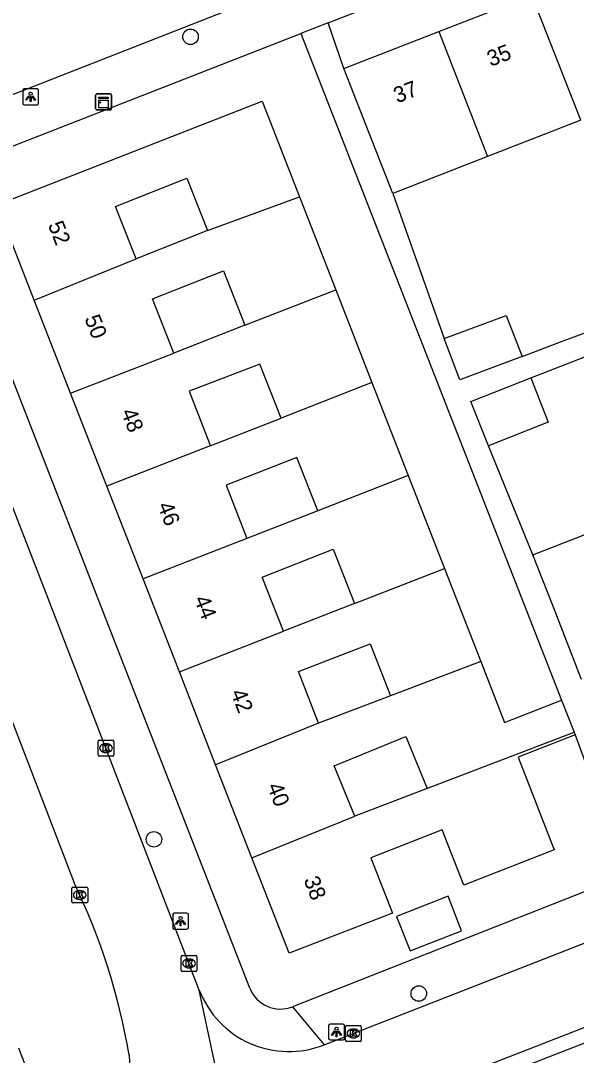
# Model space of a CAD drawing. Extents: x 159689 to 160786, y 387323 to 388339.
# Drawn here: x 160060.5 to 160095.5, y 387603.9 to 387669.1 of the extents above; entities that cross this region are included whole.
import ezdxf

# ---------------------------------------------------------------- set-up
doc = ezdxf.new("R2010")
doc.units = 0
for name, color, linetype in [('IMGEO_Boom', 7, 'Continuous'), ('IMGEO_Kast', 7, 'Continuous'), ('IMGEO_Kolk', 7, 'Continuous'), ('IMGEO_Lichtpunt', 7, 'Continuous'), ('IMGEO_Pand', 7, 'Continuous'), ('IMGEO_Pand_nummerreeks', 7, 'Continuous'), ('IMGEO_Rijbaan_lokaal_open', 7, 'Continuous'), ('IMGEO_Voetpad_open', 7, 'Continuous')]:
    doc.layers.add(name, color=color, linetype=linetype)

msp = doc.modelspace()

# ---------------------------------------------------------------- linework, layer by layer
at = {"layer": 'IMGEO_Boom'}
for centre in [(160071.227, 387668.092), (160068.924, 387617.489), (160085.609, 387607.77)]:
    msp.add_circle(centre, 0.489, dxfattribs=at)
at = {"layer": 'IMGEO_Kast'}
for p, q in [((160065.247, 387663.56), (160065.247, 387664.401)), ((160065.247, 387664.401), (160065.247, 387663.56)), ((160065.322, 387664.485), (160066.163, 387664.485)), ((160066.163, 387664.485), (160065.322, 387664.485)), ((160066.247, 387664.41), (160066.247, 387663.569)), ((160066.247, 387663.569), (160066.247, 387664.41)), ((160066.172, 387663.485), (160065.331, 387663.485)), ((160065.331, 387663.485), (160066.172, 387663.485))]:
    msp.add_line(p, q, dxfattribs=at)
for points in [[(160065.442, 387664.275), (160066.042, 387664.275), (160066.042, 387664.19), (160065.442, 387664.19), (160065.442, 387664.275)], [(160065.442, 387664.1), (160066.042, 387664.1), (160066.042, 387663.611), (160065.442, 387663.611), (160065.442, 387664.1)]]:
    msp.add_lwpolyline(points, dxfattribs=at)
msp.add_circle((160065.526, 387663.949), 0.0377, dxfattribs=at)
for centre, start, end in [((160065.325, 387664.407), 92.4484, 184.28452), ((160065.325, 387664.407), 92.4484, 184.28452), ((160066.169, 387664.407), 2.4484, 94.28452), ((160066.169, 387664.407), 2.4484, 94.28452), ((160065.325, 387663.563), 182.4484, 274.28452), ((160065.325, 387663.563), 182.4484, 274.28452), ((160066.169, 387663.563), 272.4484, 4.28452), ((160066.169, 387663.563), 272.4484, 4.28452)]:
    msp.add_arc(centre, 0.0779, start, end, dxfattribs=at)
at = {"layer": 'IMGEO_Kolk'}
for p, q in [((160065.397, 387622.816), (160065.397, 387623.668)), ((160065.472, 387623.742), (160066.324, 387623.742)), ((160065.885, 387623.522), (160065.91, 387623.522)), ((160066.398, 387623.668), (160066.398, 387622.816)), ((160066.324, 387622.742), (160065.472, 387622.742)), ((160065.908, 387622.962), (160065.883, 387622.962)), ((160063.744, 387613.553), (160063.744, 387614.405)), ((160063.819, 387614.479), (160064.671, 387614.479)), ((160064.232, 387614.259), (160064.257, 387614.259)), ((160064.745, 387614.405), (160064.745, 387613.553)), ((160064.671, 387613.479), (160063.819, 387613.479)), ((160064.255, 387613.699), (160064.23, 387613.699)), ((160070.705, 387610.166), (160071.557, 387610.166)), ((160070.63, 387609.24), (160070.63, 387610.092)), ((160071.118, 387609.946), (160071.143, 387609.946)), ((160071.631, 387610.092), (160071.631, 387609.24)), ((160071.557, 387609.166), (160070.705, 387609.166)), ((160071.141, 387609.386), (160071.116, 387609.386)), ((160080.987, 387604.826), (160080.987, 387605.678)), ((160081.062, 387605.752), (160081.914, 387605.752)), ((160081.988, 387605.678), (160081.988, 387604.826)), ((160081.498, 387604.972), (160081.473, 387604.972)), ((160081.475, 387605.532), (160081.5, 387605.532)), ((160081.914, 387604.752), (160081.062, 387604.752))]:
    msp.add_line(p, q, dxfattribs=at)
for points in [[(160065.397, 387622.816), (160065.397, 387623.668)], [(160065.472, 387623.742), (160066.324, 387623.742)], [(160065.718, 387623.442), (160065.841, 387623.442), (160065.841, 387623.291), (160065.971, 387623.442), (160066.135, 387623.442), (160065.989, 387623.291), (160066.142, 387623.042), (160065.99, 387623.042), (160065.905, 387623.206), (160065.841, 387623.139), (160065.841, 387623.042), (160065.718, 387623.042), (160065.718, 387623.442)], [(160066.398, 387623.668), (160066.398, 387622.816)], [(160066.324, 387622.742), (160065.472, 387622.742)], [(160063.744, 387613.553), (160063.744, 387614.405)], [(160063.819, 387614.479), (160064.671, 387614.479)], [(160064.065, 387614.179), (160064.188, 387614.179), (160064.188, 387614.028), (160064.318, 387614.179), (160064.482, 387614.179), (160064.336, 387614.028), (160064.489, 387613.779), (160064.337, 387613.779), (160064.252, 387613.943), (160064.188, 387613.876), (160064.188, 387613.779), (160064.065, 387613.779), (160064.065, 387614.179)], [(160064.745, 387614.405), (160064.745, 387613.553)], [(160064.671, 387613.479), (160063.819, 387613.479)], [(160070.705, 387610.166), (160071.557, 387610.166)], [(160070.63, 387609.24), (160070.63, 387610.092)], [(160070.951, 387609.866), (160071.074, 387609.866), (160071.074, 387609.715), (160071.204, 387609.866), (160071.368, 387609.866), (160071.222, 387609.715), (160071.375, 387609.466), (160071.223, 387609.466), (160071.138, 387609.63), (160071.074, 387609.563), (160071.074, 387609.466), (160070.951, 387609.466), (160070.951, 387609.866)], [(160071.631, 387610.092), (160071.631, 387609.24)], [(160071.557, 387609.166), (160070.705, 387609.166)], [(160080.987, 387604.826), (160080.987, 387605.678)], [(160081.062, 387605.752), (160081.914, 387605.752)], [(160081.988, 387605.678), (160081.988, 387604.826)], [(160081.308, 387605.452), (160081.431, 387605.452), (160081.431, 387605.301), (160081.561, 387605.452), (160081.725, 387605.452), (160081.579, 387605.301), (160081.732, 387605.052), (160081.58, 387605.052), (160081.495, 387605.216), (160081.431, 387605.149), (160081.431, 387605.052), (160081.308, 387605.052), (160081.308, 387605.452)], [(160081.914, 387604.752), (160081.062, 387604.752)]]:
    msp.add_lwpolyline(points, dxfattribs=at)
for centre, start, end in [((160065.474, 387623.666), 91.55205, 178.44795), ((160065.474, 387623.666), 91.55205, 178.44795), ((160066.322, 387623.666), 1.55205, 88.44795), ((160066.322, 387623.666), 1.55205, 88.44795), ((160065.474, 387622.818), 181.55205, 268.44795), ((160065.474, 387622.818), 181.55205, 268.44795), ((160066.322, 387622.818), 271.55205, 358.44795), ((160066.322, 387622.818), 271.55205, 358.44795), ((160063.821, 387614.403), 91.55205, 178.44795), ((160063.821, 387614.403), 91.55205, 178.44795), ((160064.669, 387614.403), 1.55205, 88.44795), ((160064.669, 387614.403), 1.55205, 88.44795), ((160063.821, 387613.555), 181.55205, 268.44795), ((160063.821, 387613.555), 181.55205, 268.44795), ((160064.669, 387613.555), 271.55205, 358.44795), ((160064.669, 387613.555), 271.55205, 358.44795), ((160070.707, 387610.09), 91.55205, 178.44795), ((160070.707, 387610.09), 91.55205, 178.44795), ((160071.555, 387610.09), 1.55205, 88.44795), ((160071.555, 387610.09), 1.55205, 88.44795), ((160070.707, 387609.242), 181.55205, 268.44795), ((160070.707, 387609.242), 181.55205, 268.44795), ((160071.555, 387609.242), 271.55205, 358.44795), ((160071.555, 387609.242), 271.55205, 358.44795), ((160081.064, 387605.676), 91.55205, 178.44795), ((160081.064, 387605.676), 91.55205, 178.44795), ((160081.912, 387605.676), 1.55205, 88.44795), ((160081.912, 387605.676), 1.55205, 88.44795), ((160081.064, 387604.828), 181.55205, 268.44795), ((160081.064, 387604.828), 181.55205, 268.44795), ((160081.912, 387604.828), 271.55205, 358.44795), ((160081.912, 387604.828), 271.55205, 358.44795)]:
    msp.add_arc(centre, 0.0765, start, end, dxfattribs=at)
for centre, major_axis, ratio, start_param, end_param in [((160065.884, 387623.242), (-0.387, 0.002), 0.722429, 4.712389, 7.853982), ((160065.909, 387623.242), (-0.39, 0.002), 0.717154, 1.570796, 4.712389), ((160064.231, 387613.979), (-0.387, 0.002), 0.722429, 4.712389, 7.853982), ((160064.256, 387613.979), (-0.39, 0.002), 0.717154, 1.570796, 4.712389), ((160071.117, 387609.666), (-0.387, 0.002), 0.722429, 4.712389, 7.853982), ((160071.142, 387609.666), (-0.39, 0.002), 0.717154, 1.570796, 4.712389), ((160081.474, 387605.252), (-0.387, 0.002), 0.722429, 4.712389, 7.853982), ((160081.499, 387605.252), (-0.39, 0.002), 0.717154, 1.570796, 4.712389)]:
    msp.add_ellipse(centre, major_axis=major_axis, ratio=ratio, start_param=start_param, end_param=end_param, dxfattribs=at)
at = {"layer": 'IMGEO_Lichtpunt'}
for p, q in [((160060.653, 387664.711), (160060.653, 387663.904)), ((160060.653, 387664.711), (160060.653, 387663.904)), ((160061.555, 387664.806), (160060.747, 387664.806)), ((160061.555, 387664.806), (160060.747, 387664.806)), ((160061.649, 387663.904), (160061.649, 387664.711)), ((160061.649, 387663.904), (160061.649, 387664.711)), ((160060.747, 387663.81), (160061.555, 387663.81)), ((160060.747, 387663.81), (160061.555, 387663.81)), ((160071.003, 387612.833), (160070.195, 387612.833)), ((160071.003, 387612.833), (160070.195, 387612.833)), ((160070.101, 387612.738), (160070.101, 387611.931)), ((160070.101, 387612.738), (160070.101, 387611.931)), ((160071.097, 387611.931), (160071.097, 387612.738)), ((160071.097, 387611.931), (160071.097, 387612.738)), ((160070.195, 387611.837), (160071.003, 387611.837)), ((160070.195, 387611.837), (160071.003, 387611.837)), ((160079.93, 387605.752), (160079.93, 387604.945)), ((160079.93, 387605.752), (160079.93, 387604.945)), ((160080.832, 387605.847), (160080.024, 387605.847)), ((160080.832, 387605.847), (160080.024, 387605.847)), ((160080.926, 387604.945), (160080.926, 387605.752)), ((160080.926, 387604.945), (160080.926, 387605.752)), ((160080.024, 387604.851), (160080.832, 387604.851)), ((160080.024, 387604.851), (160080.832, 387604.851))]:
    msp.add_line(p, q, dxfattribs=at)
for points in [[(160061.027, 387664.375), (160061.066, 387664.347), (160060.878, 387664.085), (160060.84, 387664.112), (160061.027, 387664.375)], [(160061.129, 387664.327), (160061.176, 387664.327), (160061.176, 387664.005), (160061.129, 387664.005), (160061.129, 387664.327)], [(160061.239, 387664.347), (160061.277, 387664.374), (160061.464, 387664.112), (160061.425, 387664.084), (160061.239, 387664.347)], [(160070.475, 387612.402), (160070.514, 387612.374), (160070.326, 387612.112), (160070.288, 387612.139), (160070.475, 387612.402)], [(160070.577, 387612.354), (160070.624, 387612.354), (160070.624, 387612.032), (160070.577, 387612.032), (160070.577, 387612.354)], [(160070.687, 387612.374), (160070.725, 387612.401), (160070.912, 387612.139), (160070.873, 387612.111), (160070.687, 387612.374)], [(160080.304, 387605.416), (160080.343, 387605.388), (160080.155, 387605.126), (160080.117, 387605.153), (160080.304, 387605.416)], [(160080.406, 387605.368), (160080.453, 387605.368), (160080.453, 387605.046), (160080.406, 387605.046), (160080.406, 387605.368)], [(160080.516, 387605.388), (160080.554, 387605.415), (160080.741, 387605.153), (160080.702, 387605.125), (160080.516, 387605.388)]]:
    msp.add_lwpolyline(points, dxfattribs=at)
for centre in [(160061.152, 387664.509), (160070.6, 387612.536), (160080.429, 387605.55)]:
    msp.add_circle(centre, 0.0994, dxfattribs=at)
for centre, start, end in [((160060.747, 387664.711), 90, 180), ((160060.747, 387664.711), 90, 180), ((160061.555, 387664.711), 0, 90), ((160061.555, 387664.711), 0, 90), ((160060.747, 387663.904), 180, 270), ((160060.747, 387663.904), 180, 270), ((160061.555, 387663.904), 270, 0), ((160061.555, 387663.904), 270, 360), ((160070.195, 387612.738), 90, 180), ((160070.195, 387612.738), 90, 180), ((160071.003, 387612.738), 0, 90), ((160071.003, 387612.738), 0, 90), ((160070.195, 387611.931), 180, 270), ((160070.195, 387611.931), 180, 270), ((160071.003, 387611.931), 270, 0), ((160071.003, 387611.931), 270, 360), ((160080.024, 387605.752), 90, 180), ((160080.024, 387605.752), 90, 180), ((160080.832, 387605.752), 0, 90), ((160080.832, 387605.752), 0, 90), ((160080.024, 387604.945), 180, 270), ((160080.024, 387604.945), 180, 270), ((160080.832, 387604.945), 270, 0), ((160080.832, 387604.945), 270, 360)]:
    msp.add_arc(centre, 0.0946, start, end, dxfattribs=at)
at = {"layer": 'IMGEO_Pand'}
for points in [[(160086.863, 387668.428), (160092.73, 387670.723)], [(160095.811, 387662.844), (160092.73, 387670.723)], [(160080.885, 387666.09), (160086.863, 387668.428)], [(160086.863, 387668.428), (160089.945, 387660.55)], [(160083.967, 387658.212), (160082.707, 387661.434), (160080.885, 387666.09)], [(160061.378, 387651.484), (160059.029, 387657.504), (160075.738, 387664.023), (160078.087, 387658.003)], [(160095.811, 387662.844), (160089.945, 387660.55)], [(160089.945, 387660.55), (160083.967, 387658.212)], [(160067.811, 387654.096), (160066.505, 387657.398), (160070.997, 387659.175), (160072.303, 387655.873)], [(160072.303, 387655.873), (160078.087, 387658.003)], [(160078.087, 387658.003), (160080.373, 387652.145)], [(160072.303, 387655.873), (160067.811, 387654.096)], [(160061.378, 387651.484), (160067.811, 387654.096)], [(160070.172, 387648.154), (160068.828, 387651.568), (160073.309, 387653.333), (160074.655, 387649.914)], [(160074.655, 387649.914), (160080.373, 387652.145)], [(160080.373, 387652.145), (160082.659, 387646.286)], [(160063.664, 387645.625), (160061.378, 387651.484)], [(160087.213, 387649.058), (160091.11, 387650.519), (160092.126, 387647.941)], [(160074.655, 387649.914), (160070.172, 387648.154)], [(160092.126, 387647.941), (160088.186, 387646.464), (160087.213, 387649.058)], [(160063.664, 387645.625), (160070.172, 387648.154)], [(160076.929, 387644.05), (160075.598, 387647.459), (160071.149, 387645.743), (160072.419, 387642.45), (160072.473, 387642.311)], [(160082.659, 387646.286), (160076.929, 387644.05)], [(160082.659, 387646.286), (160084.945, 387640.427)], [(160089.993, 387642.31), (160088.892, 387645.103), (160092.66, 387646.588)], [(160092.66, 387646.588), (160093.761, 387643.796), (160089.993, 387642.31)], [(160065.95, 387639.766), (160063.664, 387645.625)], [(160072.473, 387642.311), (160076.929, 387644.05)], [(160072.473, 387642.311), (160065.95, 387639.766)], [(160079.238, 387638.2), (160077.927, 387641.558), (160073.468, 387639.825), (160074.776, 387636.459)], [(160084.945, 387640.427), (160079.238, 387638.2)], [(160084.945, 387640.427), (160087.231, 387634.568)], [(160068.236, 387633.907), (160065.95, 387639.766)], [(160079.238, 387638.2), (160074.776, 387636.459)], [(160092.798, 387635.431), (160098.785, 387637.766)], [(160074.776, 387636.459), (160068.236, 387633.907)], [(160077.081, 387630.607), (160075.741, 387634.02), (160080.22, 387635.778), (160081.563, 387632.357)], [(160095.863, 387627.57), (160094.047, 387632.229), (160092.798, 387635.431)], [(160081.563, 387632.357), (160087.231, 387634.568)], [(160087.231, 387634.568), (160089.517, 387628.709)], [(160070.522, 387628.048), (160068.236, 387633.907)], [(160081.563, 387632.357), (160077.081, 387630.607)], [(160070.522, 387628.048), (160077.081, 387630.607)], [(160079.298, 387624.806), (160078.03, 387628.068), (160082.543, 387629.823), (160083.822, 387626.534)], [(160089.517, 387628.709), (160083.822, 387626.534)], [(160089.517, 387628.709), (160091.017, 387624.866), (160094.61, 387626.268)], [(160072.807, 387622.189), (160070.522, 387628.048)], [(160083.822, 387626.534), (160079.298, 387624.806)], [(160094.61, 387626.268), (160095.396, 387624.252)], [(160079.298, 387624.806), (160072.807, 387622.189)], [(160095.464, 387624.079), (160091.871, 387622.677), (160094.15, 387616.835), (160088.444, 387614.609), (160087.085, 387618.092), (160082.584, 387616.336), (160083.946, 387612.845), (160077.443, 387610.308), (160075.093, 387616.33)], [(160081.59, 387618.957), (160080.283, 387622.118), (160084.785, 387623.979), (160086.139, 387620.702)], [(160086.139, 387620.702), (160086.224, 387620.735), (160095.396, 387624.252)], [(160095.396, 387624.252), (160095.464, 387624.079)], [(160075.093, 387616.33), (160072.807, 387622.189)], [(160086.139, 387620.702), (160081.59, 387618.957)], [(160075.093, 387616.33), (160081.59, 387618.957)], [(160084.209, 387612.632), (160085.058, 387610.457), (160088.307, 387611.724), (160087.458, 387613.9), (160084.209, 387612.632)]]:
    msp.add_lwpolyline(points, dxfattribs=at)
at = {"layer": 'IMGEO_Rijbaan_lokaal_open'}
for points in [[(160190, 387715.208), (160155.133, 387701.581), (160119.003, 387687.495), (160085.401, 387674.408), (160057.185, 387663.329)], [(160071.774, 387607.992), (160062.258, 387632.685), (160053.554, 387655.035)], [(160057.452, 387631.446), (160057.605, 387631.049), (160063.887, 387614.74)], [(160079.639, 387604.528), (160101.294, 387613.006)], [(160074.378, 387595.782), (160071.774, 387607.992)], [(160096.713, 387605.88), (160079.135, 387599.03)], [(160067.358, 387603.895), (160067.585, 387598.789)]]:
    msp.add_lwpolyline(points, dxfattribs=at)
for centre, radius, start, end in [((160027.591, 387597.145), 40.335, 9.63296, 25.86214), ((160077.429, 387610.171), 6.06, 201.07439, 291.38513)]:
    msp.add_arc(centre, radius, start, end, dxfattribs=at)
at = {"layer": 'IMGEO_Voetpad_open'}
for points in [[(160079.902, 387668.962), (160138.693, 387691.913)], [(160079.902, 387668.962), (160078.175, 387668.288)], [(160080.885, 387666.09), (160079.902, 387668.962)], [(160056.822, 387659.952), (160078.175, 387668.288)], [(160078.175, 387668.288), (160094.61, 387626.268)], [(160083.967, 387658.212), (160087.213, 387649.058)], [(160074.958, 387608.111), (160055.729, 387657.454)], [(160092.126, 387647.941), (160094.441, 387648.809), (160096.708, 387649.659)], [(160092.66, 387646.588), (160097.215, 387648.346)], [(160092.798, 387635.431), (160089.993, 387642.31)], [(160095.464, 387624.079), (160096.098, 387622.352)], [(160096.098, 387622.352), (160098.214, 387616.592), (160097.748, 387615.099), (160096.795, 387614.48), (160077.652, 387606.937)], [(160077.652, 387606.937), (160079.639, 387604.528)], [(160079.135, 387599.03), (160079.458, 387598.19), (160079.892, 387598.359), (160097.036, 387605.04), (160096.713, 387605.88)], [(160061.339, 387601.887), (160060.397, 387604.332)]]:
    msp.add_lwpolyline(points, dxfattribs=at)
msp.add_arc((160076.892, 387608.871), 2.078, 201.45373, 291.45274, dxfattribs=at)

# ---------------------------------------------------------------- texts
at = {"layer": 'IMGEO_Pand_nummerreeks'}
for s, rotation, p in [('35', 21.35995, (160090.145, 387666.19)), ('37', 21.35995, (160084.255, 387663.887)), ('52', 291.31375, (160062.227, 387656.242)), ('50', 291.31375, (160064.53, 387650.338)), ('48', 291.31382, (160066.831, 387644.439)), ('46', 291.31382, (160069.132, 387638.543)), ('44', 291.31382, (160071.434, 387632.643)), ('42', 291.31382, (160073.734, 387626.746)), ('40', 291.31382, (160076.038, 387620.841)), ('38', 291.31382, (160078.34, 387614.942))]:
    msp.add_text(s, height=1, rotation=rotation, dxfattribs=at).set_placement(p)

doc.saveas('drawing.dxf')
